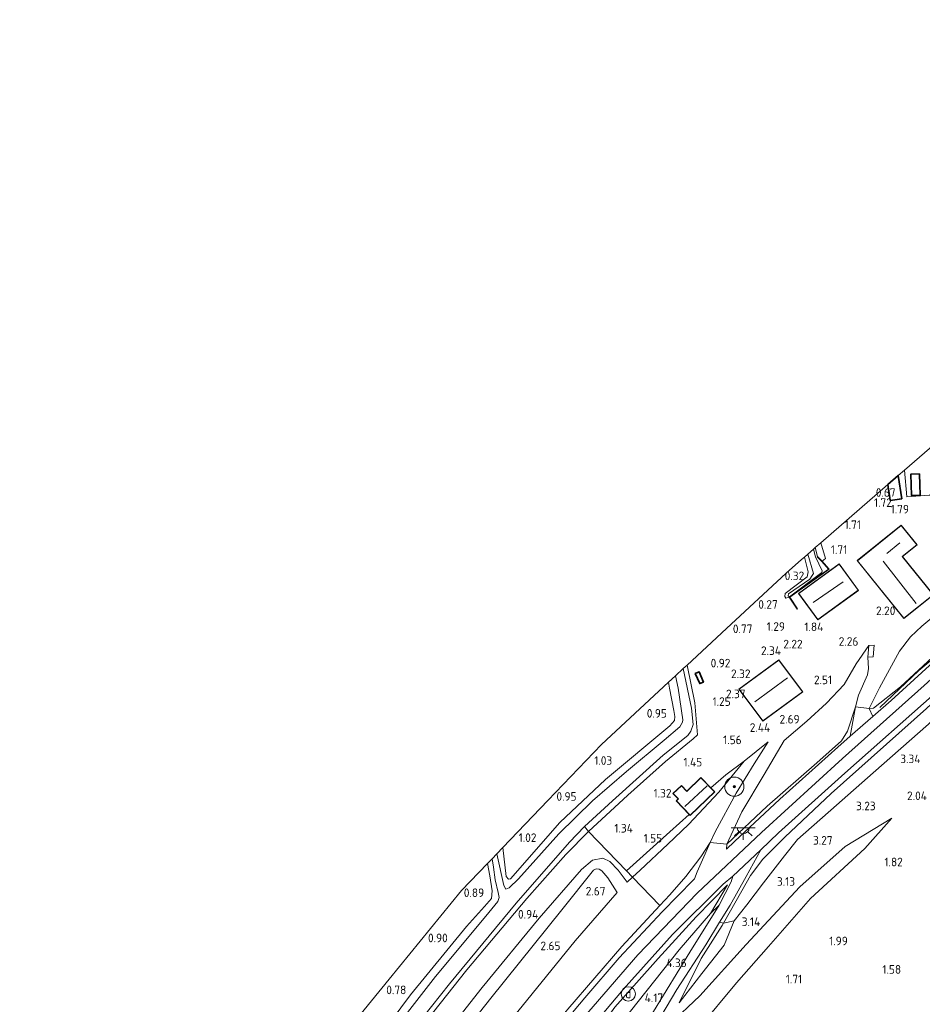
# Model space of a CAD drawing. Extents: x 130905 to 137824, y 412333 to 417928.
# Tile 295 of 313: x 136774 to 136963, y 417489 to 417694. Entities that reach past the tile are written whole.
import ezdxf
from ezdxf.enums import TextEntityAlignment as Align
from ezdxf.lldxf.tags import DXFTag

# ---------------------------------------------------------------- set-up
doc = ezdxf.new("R2010")
doc.units = 0
for name, color, linetype, lineweight in [('B-ME-GR-BOOM-S', 90, 'Continuous', 25), ('B-ME-GR-BOUWLAND_AKKERBOUW-GV', 80, 'Continuous', 13), ('B-ME-GR-GRAS-GV', 60, 'Continuous', 13), ('B-ME-GW-TALUD_KRUIN-G', 90, 'Continuous', 18), ('B-ME-GW-TALUD_TEEN-G', 90, 'Continuous', 18), ('B-ME-IE-MEUBILAIR_DIJKPAAL-S', 7, 'Continuous', 25), ('B-ME-IE-MEUBILAIR_WEGMEUBILAIR_PARKEERMAATREGEL-G', 7, 'Continuous', 18), ('B-ME-IE-TERREINAFSCHEIDING_KUNSTMATIG_HEKWERK-G', 20, 'IE-TERREINAFSCHEIDING-KUNSTMATIG', 18), ('B-ME-IE-TERREINAFSCHEIDING_KUNSTMATIG_MUUR-GV', 90, 'Continuous', 18), ('B-ME-KG-GRENS_OPNAME-G', 210, 'KG-OPNAME', 18), ('B-ME-KG-KADASTRAAL_DAKRAND-G', 170, 'Continuous', 18), ('B-ME-KG-KADASTRAAL_NOK-G', 10, 'Continuous', 18), ('B-ME-KL-ET_LS_OV_LICHTPUNT-S', 190, 'Continuous', 25), ('B-ME-OG-BEBOUWING_BEDRIJVEN-GV', 7, 'Continuous', 18), ('B-ME-OG-BEBOUWING_OPSLAG-GV', 7, 'Continuous', 35), ('B-ME-OG-BEBOUWING_SCHUUR-GV', 7, 'Continuous', 35), ('B-ME-OG-BEBOUWING_WONINGBOUW-GV', 7, 'Continuous', 18), ('B-ME-OG-TERREIN_ERF-GV', 7, 'Continuous', 18), ('B-ME-OG-TERREIN_GROEN_TUIN-GV', 7, 'Continuous', 18), ('B-ME-OG-WATER_SLOOT-G', 120, 'Continuous', 18), ('B-ME-OG-WATER_SLOOT-GV', 120, 'Continuous', 18), ('B-ME-OG-WEG_TRAP-GV', 7, 'Continuous', 18), ('B-ME-VH-ONVERHARD-GV', 252, 'Continuous', 18), ('B-ME-VH-VERHARDING_ASFALT-GV', 252, 'Continuous', 18), ('B-ME-VH-VERHARDING_HALFVERHARDING-GV', 252, 'Continuous', 18), ('B-ME-WH-WINTERBED-G', 150, 'WH-WINTERBED', 18), ('X-XX-AL-HOOGTELABEL-S', 7, 'Continuous', 25)]:
    doc.layers.add(name, color=color, linetype=linetype, lineweight=lineweight)
doc.styles.add('NLCS-ISO', font='NLCS-ISO.ttf')
doc.styles.add('NLCS-ISO-ANNOTATIVE-T18', font='NLCS-ISO.ttf', dxfattribs={"height": 1.8})
doc.styles.get("Standard").update_dxf_attribs({"font": 'arial.ttf'})
doc.linetypes.add('IE-TERREINAFSCHEIDING-KUNSTMATIG', pattern='A,4,[82,NLCS.SHX,S=0.75,R=90,X=0,Y=0],4,-2', length=10)
tags = doc.linetypes.add('KG-OPNAME', pattern='A,5.5,-2,["O",Standard,S=1.8,R=0,X=-0.5,Y=-0.9],-2,5.5,-2,[5,NLCS.SHX,S=0.75,R=0,X=0,Y=0],-2', length=19).pattern_tags.tags
tags[6] = DXFTag(74, 10)
tags = doc.linetypes.add('WH-WINTERBED', pattern='A,6,-3.5,["WB",Standard,S=1.8,R=0,X=-1.5,Y=-0.9],-3.5,6,-3.5,6,-3.5,6,-3.5,6,-3.5', length=51).pattern_tags.tags
tags[6] = DXFTag(74, 10)

# ---------------------------------------------------------------- blocks, each defined once
blk = doc.blocks.new('SAL-HOOGTELABEL-SO')
at = {"color": 0, "linetype": 'ByBlock', "lineweight": -2, "style": 'NLCS-ISO-ANNOTATIVE-T18'}
blk.add_attdef('HOOGTE', text='', height=1.8, dxfattribs=at).set_placement((2.79, 0), align=Align.RIGHT)
blk = doc.blocks.new('SGR-BOOM_01-SO')
at = {"linetype": 'ByBlock', "lineweight": 18}
h = blk.add_hatch(color=0, dxfattribs=at)
h.dxf.hatch_style = 1
edge = h.paths.add_edge_path()
edge.add_arc((0, 0), 0.25, 0, 360)
at = {"color": 0, "linetype": 'ByBlock', "lineweight": 18}
for radius in [2, 0.25]:
    blk.add_circle((0, 0), radius, dxfattribs=at)
blk = doc.blocks.new('SIE-DIJKPAAL-SO')
at = {"color": 0, "linetype": 'ByBlock', "lineweight": 18}
blk.add_circle((0, 0), 1.5, dxfattribs=at)
at = {"color": 0, "linetype": 'ByBlock', "lineweight": 18, "style": 'NLCS-ISO'}
blk.add_text('d', height=1.8, dxfattribs=at).set_placement((0, 0), align=Align.MIDDLE_CENTER)
blk = doc.blocks.new('SKL-ET_OV_LICHTPUNT-SO')
at = {"color": 0, "linetype": 'ByBlock', "lineweight": 18}
for points in [[(-1.25, 0), (-2.5, 0)], [(1.25, 0), (2.5, 0)], [(-0.92, -0.85), (-1.83, -1.7)], [(0, -1.25), (0, -2.5)], [(0.92, -0.85), (1.83, -1.7)]]:
    blk.add_lwpolyline(points, dxfattribs=at)
blk.add_lwpolyline([(0, 0), (1.25, 0, -1), (-1.25, 0)], format="xyb", close=True, dxfattribs=at)

msp = doc.modelspace()

# ---------------------------------------------------------------- linework, layer by layer
at = {"layer": 'B-ME-GR-BOUWLAND_AKKERBOUW-GV'}
msp.add_polyline3d([(136814.34, 417433.357, 0.517), (136812.799, 417432.115, 0.283), (136811.224, 417437.255, 0.335), (136826.101, 417459.403, 0.823), (136838.205, 417477.602, 0.918), (136851.41, 417493.759, 0.804), (136866.557, 417512.283, 0.927), (136871.938, 417517.903, 0.541), (136872.457, 417515.335, 0.495), (136872.939, 417512.225, 0.456), (136872.788, 417510.662, 0.46), (136871.318, 417508.966, 0.634), (136867.585, 417504.792, 0.749), (136855.871, 417490.492, 0.63), (136839.525, 417468.539, 0.646), (136826.833, 417450.752, 0.491), (136820.172, 417441.464, 0.726)], close=True, dxfattribs=at)
at = {"layer": 'B-ME-GR-GRAS-GV'}
for points in [[(136943.072, 417579.382, 0.329), (136934.915, 417573.567, 0.329), (136934.182, 417573.307, 0.329), (136933.979, 417573.7, 0.329), (136934.057, 417574.277, 0.329), (136938.622, 417577.755, 0.329), (136938.891, 417578.835, 0.329), (136938.062, 417581.886, 0.338), (136938.782, 417582.511, -0.369), (136939.995, 417578.507, -0.369), (136939.691, 417578.025, -0.369), (136939.189, 417577.319, -0.369), (136934.721, 417574.221, -0.369), (136934.655, 417573.83, -0.369), (136934.942, 417573.628, -0.369), (136941.72, 417578.705, -0.369), (136941.785, 417579.045, -0.369), (136940.404, 417581.988, -0.369), (136939.977, 417583.55, -0.369), (136940.352, 417583.875, 0.094), (136940.782, 417582.05, 0.094), (136940.712, 417581.979, 0.329), (136941.699, 417581.002, 0.329)], [(136942.449, 417581.62, 1.174), (136941.772, 417581.07, 1.244), (136940.782, 417582.05, 0.094), (136940.352, 417583.875, 0.094), (136941.481, 417584.856, 0.312)], [(136901.228, 417532.198, 1.016), (136893.051, 417524.602, 1.078), (136892.205, 417525.683, -0.385), (136898.035, 417531.035, -0.385), (136908.633, 417540.538, -0.385), (136913.731, 417544.64, -0.385), (136914.403, 417545.556, -0.385), (136914.847, 417546.96, -0.385), (136914.492, 417550.357, -0.385), (136912.807, 417558.638, -0.385), (136913.579, 417559.356, 0.503), (136915.222, 417551.499, 0.716), (136915.78, 417544.82, 0.791), (136914.863, 417543.964, 0.741), (136909.099, 417539.209, 0.791)], [(136878.414, 417514.76, -0.385), (136876.466, 417512.831, -0.385), (136875.785, 417512.555, -0.385), (136875.334, 417513.336, -0.385), (136873.916, 417519.969, -0.385), (136875.16, 417521.268, 0.775), (136875.857, 417515.252, 0.769), (136876.325, 417514.659, 0.782), (136876.749, 417514.737, 0.794), (136887.043, 417526.466, 1.019), (136896.596, 417535.502, 0.894), (136909.998, 417546.641, 0.844), (136910.939, 417547.817, 0.844), (136911.021, 417548.597, 0.844), (136910.86, 417549.863, 0.84), (136909.957, 417554.508, 1.065), (136909.708, 417555.756, 1.088), (136911.186, 417557.131, -0.385), (136911.698, 417554.565, -0.385), (136912.718, 417547.95, -0.385), (136912.631, 417547.431, -0.385), (136912.09, 417546.498, -0.385), (136908.789, 417543.697, -0.385), (136900.982, 417537.127, -0.385), (136893.827, 417531.024, -0.385), (136886.818, 417524.131, -0.385)], [(136876.749, 417514.737, 0.794), (136876.325, 417514.659, 0.782), (136875.857, 417515.252, 0.769), (136875.16, 417521.268, 0.775), (136884.542, 417531.066, 1.094), (136895.751, 417542.78, 1.133), (136909.708, 417555.756, 1.088), (136909.957, 417554.508, 1.065), (136910.86, 417549.863, 0.84), (136911.021, 417548.597, 0.844), (136910.939, 417547.817, 0.844), (136909.998, 417546.641, 0.844), (136896.596, 417535.502, 0.894), (136887.043, 417526.466, 1.019)], [(136923.515, 417522.503, 6.385), (136921.799, 417520.904, 6.397), (136921.88, 417521.965, 6.262), (136930.306, 417529.911, 6.575), (136940.633, 417538.938, 6.5), (136945.797, 417543.555, 6.487), (136947.075, 417545.546, 6.262), (136948.753, 417550.622, 6.004), (136947.632, 417544.486, 6.454), (136945.075, 417542.237, 6.448), (136932.913, 417531.369, 6.436)], [(136910.019, 417511.417, 6.222), (136907.893, 417509.17, 6.21), (136902.228, 417515.088, 1.743), (136903.77, 417516.555, 1.747), (136909.594, 417521.974, 1.908), (136913.91, 417526.086, 1.788), (136920.244, 417532.827, 1.888), (136925.53, 417539.306, 2.211), (136930.529, 417543.366, 2.489), (136927.589, 417538.744, 3.365), (136923.824, 417532.616, 4.241), (136919.474, 417524.554, 5.641), (136918.411, 417522.306, 6.238), (136916.432, 417519.355, 6.45), (136913.366, 417515.251, 6.493)], [(136920.244, 417532.827, 1.888), (136913.91, 417526.086, 1.788), (136909.594, 417521.974, 1.908), (136903.77, 417516.555, 1.747), (136902.228, 417515.088, 1.743), (136900.983, 417516.414, 1.85), (136910.003, 417524.512, 1.875), (136914.056, 417528.141, 1.595), (136914.221, 417527.97, 1.561), (136919.358, 417532.907, 1.561), (136918.568, 417533.724, 1.595), (136921.684, 417536.46, 1.899), (136925.53, 417539.306, 2.211)], [(136910.947, 417477.048, 2.176), (136908.952, 417474.827, 2.104), (136907.16, 417476.213, 2.679), (136904.432, 417478.338, 3.468), (136909.92, 417484.318, 3.293), (136916.284, 417490.3, 2.943), (136925.895, 417501.058, 2.893), (136937.134, 417513.061, 2.706), (136946.56, 417521.467, 2.781), (136956.328, 417527.379, 2.158), (136950.649, 417521.032, 2.081), (136939.322, 417510.625, 2.069), (136930.553, 417500.611, 1.938), (136923.892, 417493.021, 1.954), (136916.014, 417483.528, 2.061), (136913.579, 417480.324, 2.223)], [(136775.58, 417369.927, 0.819), (136774.34, 417369.75, -0.386), (136788.368, 417389.297, -0.385), (136801.472, 417407.768, -0.385), (136816.119, 417428.251, -0.385), (136836.064, 417455.762, -0.385), (136852.731, 417478.64, -0.385), (136864.019, 417492.783, -0.385), (136877.898, 417509.677, -0.385), (136889.079, 417522.375, -0.385), (136892.205, 417525.683, -0.385), (136893.051, 417524.602, 1.078), (136888.287, 417519.795, 1.016), (136880.15, 417510.647, 0.961), (136867.642, 417495.707, 1.065), (136856.534, 417481.662, 0.948), (136847.18, 417469.122, 0.973), (136835.041, 417452.438, 1.048), (136822.562, 417435.559, 1.135), (136808.893, 417417.289, 0.823), (136796.474, 417399.77, 0.748), (136783.599, 417381.148, 0.923)], [(136794.195, 417370.155, 2.996), (136792.171, 417367.454, 2.911), (136784.624, 417369.86, 2.343), (136796.848, 417386.504, 2.37), (136810.922, 417407.437, 2.47), (136825.194, 417426.668, 2.465), (136837.823, 417444.504, 2.501), (136856.633, 417469.575, 2.418), (136872.621, 417489.788, 2.413), (136887.431, 417508.282, 2.565), (136894.057, 417516.534, 2.428), (136894.628, 417516.838, 2.453), (136895.246, 417516.779, 2.49), (136895.778, 417516.423, 2.54), (136897.041, 417514.935, 2.753), (136898.986, 417511.878, 3.04), (136890.254, 417501.821, 2.972), (136878.295, 417487.017, 2.992), (136868.385, 417474.336, 3.059), (136854.357, 417456.068, 3.071), (136841.233, 417438.207, 3.02), (136827.737, 417419.196, 2.964), (136812.145, 417397.178, 2.968)], [(136911.965, 417499.883, 4.969), (136898.317, 417482.72, 4.681), (136896.085, 417484.552, 6.317), (136898.537, 417487.963, 6.353), (136907.584, 417498.089, 6.294), (136915.522, 417506.812, 6.187), (136921.993, 417513.502, 6.056), (136918.461, 417507.512, 5.344)], [(136906.612, 417487.052, 3.666), (136901.925, 417479.941, 3.514), (136901.74, 417480.059, 3.517), (136898.317, 417482.72, 4.681), (136911.965, 417499.883, 4.969), (136918.461, 417507.512, 5.344), (136920.279, 417509.262, 5.533), (136914.148, 417499.392, 4.427)], [(136916.685, 417494.99, 3.383), (136911.952, 417488.876, 3.473), (136916.542, 417498.099, 4.367), (136920.911, 417504.969, 5.104), (136921.218, 417505.451, 5.156), (136923.42, 417505.961, 4.271), (136921.296, 417500.855, 3.621)]]:
    msp.add_polyline3d(points, close=True, dxfattribs=at)
for points in [[(136968.975, 417563.664, 6.516), (136956.146, 417551.978, 6.472), (136952.335, 417548.625, 6.464), (136951.562, 417550.28, 6.087), (136952.46, 417550.375, 6.337), (136958.133, 417554.831, 6.341), (136966.706, 417562.76, 6.309)], [(136963.537, 417550.29, 6.48), (136943.686, 417532.562, 6.325), (136933.963, 417523.456, 6.171), (136929.393, 417518.872, 6.111), (136926.813, 417515.426, 6.08), (136925.05, 417512.208, 5.905), (136921.218, 417505.451, 5.156), (136920.378, 417505.661, 5.053), (136922.577, 417509.223, 5.346), (136925.914, 417515.245, 5.988), (136928.954, 417520.807, 6.299), (136932.678, 417524.369, 6.309), (136946.497, 417536.783, 6.345), (136965.365, 417553.499, 6.436)], [(136963.945, 417547.01, 4.496), (136952.399, 417536.851, 4.571), (136944.737, 417530.096, 4.596), (136936.599, 417522.97, 4.496), (136933.932, 417519.537, 4.346), (136929.569, 417513.877, 4.158), (136926.055, 417509.295, 4.246), (136923.42, 417505.961, 4.271), (136921.218, 417505.451, 5.156), (136925.05, 417512.208, 5.905), (136926.813, 417515.426, 6.08), (136929.393, 417518.872, 6.111), (136933.963, 417523.456, 6.171), (136943.686, 417532.562, 6.325), (136963.537, 417550.29, 6.48)], [(136908.116, 417485.962, 3.666), (136911.483, 417491.619, 3.935), (136917.472, 417500.952, 4.665), (136920.378, 417505.661, 5.053), (136921.218, 417505.451, 5.156), (136920.911, 417504.969, 5.104), (136916.542, 417498.099, 4.367), (136911.952, 417488.876, 3.473), (136916.685, 417494.99, 3.383), (136921.296, 417500.855, 3.621), (136923.42, 417505.961, 4.271), (136926.055, 417509.295, 4.246), (136929.569, 417513.877, 4.158), (136933.932, 417519.537, 4.346), (136936.599, 417522.97, 4.496), (136944.737, 417530.096, 4.596), (136952.399, 417536.851, 4.571), (136963.945, 417547.01, 4.496)], [(136916.014, 417483.528, 2.061), (136923.892, 417493.021, 1.954), (136930.553, 417500.611, 1.938), (136939.322, 417510.625, 2.069), (136950.649, 417521.032, 2.081), (136956.328, 417527.379, 2.158), (136946.56, 417521.467, 2.781), (136937.134, 417513.061, 2.706), (136925.895, 417501.058, 2.893), (136916.284, 417490.3, 2.943), (136909.92, 417484.318, 3.293)], [(136856.534, 417481.662, 0.948), (136867.642, 417495.707, 1.065), (136880.15, 417510.647, 0.961), (136888.287, 417519.795, 1.016), (136893.051, 417524.602, 1.078), (136900.983, 417516.414, 1.85), (136902.228, 417515.088, 1.743), (136901.122, 417514.049, 1.712), (136899.211, 417516.542, 1.66), (136897.497, 417518.345, 1.557), (136896.026, 417519.021, 1.26), (136893.829, 417518.642, 1.137), (136891.592, 417516.689, 0.995), (136882.758, 417506.492, 0.943), (136870.826, 417492.045, 0.872), (136853.968, 417470.514, 0.888)], [(136888.692, 417487.547, 6.365), (136899.976, 417500.578, 6.369), (136907.893, 417509.17, 6.21), (136910.019, 417511.417, 6.222), (136913.366, 417515.251, 6.493), (136916.432, 417519.355, 6.45), (136918.411, 417522.306, 6.238), (136916.785, 417518.683, 6.511), (136915.664, 417516.201, 6.605), (136915.13, 417514.709, 6.488), (136914.953, 417514.526, 6.444), (136908.391, 417507.819, 6.46), (136899.451, 417498.253, 6.464), (136892.258, 417489.902, 6.46), (136883.8, 417479.803, 6.473)], [(136839.525, 417468.539, 0.646), (136855.871, 417490.492, 0.63), (136867.585, 417504.792, 0.749), (136871.318, 417508.966, 0.634), (136872.788, 417510.662, 0.46), (136872.939, 417512.225, 0.456), (136872.457, 417515.335, 0.495), (136871.938, 417517.903, 0.541), (136872.921, 417518.93, -0.385), (136873.214, 417517.156, -0.385), (136873.567, 417514.542, -0.385), (136874.198, 417511.867, -0.385), (136874.355, 417510.81, -0.385), (136874.102, 417509.995, -0.385), (136871.572, 417506.938, -0.385), (136861.096, 417494.344, -0.385), (136846.729, 417475.833, -0.385)], [(136853.968, 417470.514, 0.888), (136870.826, 417492.045, 0.872), (136882.758, 417506.492, 0.943), (136891.592, 417516.689, 0.995), (136893.829, 417518.642, 1.137), (136896.026, 417519.021, 1.26), (136897.497, 417518.345, 1.557), (136899.211, 417516.542, 1.66), (136901.122, 417514.049, 1.712), (136902.228, 417515.088, 1.743), (136907.893, 417509.17, 6.21), (136899.976, 417500.578, 6.369), (136888.692, 417487.547, 6.365)], [(136878.295, 417487.017, 2.992), (136890.254, 417501.821, 2.972), (136898.986, 417511.878, 3.04), (136897.041, 417514.935, 2.753), (136895.778, 417516.423, 2.54), (136895.246, 417516.779, 2.49), (136894.628, 417516.838, 2.453), (136894.057, 417516.534, 2.428), (136887.431, 417508.282, 2.565), (136872.621, 417489.788, 2.413), (136856.633, 417469.575, 2.418)], [(136891.105, 417480.717, 6.465), (136900.283, 417491.637, 6.501), (136910.546, 417503.113, 6.504), (136921.103, 417513.601, 6.416), (136923.164, 417515.268, 6.282), (136922.796, 417514.09, 6.155), (136920.279, 417509.262, 5.533), (136918.461, 417507.512, 5.344), (136921.993, 417513.502, 6.056), (136915.522, 417506.812, 6.187), (136907.584, 417498.089, 6.294), (136898.537, 417487.963, 6.353)]]:
    msp.add_polyline3d(points, dxfattribs=at)
at = {"layer": 'B-ME-GW-TALUD_KRUIN-G'}
for points in [[(136920.911, 417504.969, 5.104), (136921.218, 417505.451, 5.156), (136925.05, 417512.208, 5.905), (136926.813, 417515.426, 6.08), (136929.393, 417518.872, 6.111), (136933.963, 417523.456, 6.171), (136943.686, 417532.562, 6.325), (136963.537, 417550.29, 6.48), (136970.145, 417556.436, 6.621), (136988.999, 417574.179, 6.64), (137000.715, 417584.453, 6.827), (137011.331, 417592.483, 6.658), (137028.396, 417603.947, 6.737), (137045.381, 417615.179, 6.902), (137052.801, 417619.519, 6.841), (137083.493, 417638.331, 6.831), (137102.556, 417650.063, 6.887)], [(136975.225, 417570.471, 6.357), (136966.706, 417562.76, 6.309), (136958.133, 417554.831, 6.341), (136952.46, 417550.375, 6.337), (136951.562, 417550.28, 6.087)], [(136951.283, 417561.016, 4.037), (136951.454, 417558.663, 4.6), (136951.224, 417557.345, 4.925), (136949.394, 417553.044, 5.737), (136948.753, 417550.622, 6.004)], [(136948.753, 417550.622, 6.004), (136947.075, 417545.546, 6.262)], [(136947.075, 417545.546, 6.262), (136945.797, 417543.555, 6.487), (136940.633, 417538.938, 6.5), (136930.306, 417529.911, 6.575), (136921.88, 417521.965, 6.262)], [(136930.529, 417543.366, 2.489), (136927.589, 417538.744, 3.365), (136923.824, 417532.616, 4.241), (136919.474, 417524.554, 5.641), (136918.411, 417522.306, 6.238), (136916.432, 417519.355, 6.45), (136913.366, 417515.251, 6.493), (136910.019, 417511.417, 6.222), (136907.893, 417509.17, 6.21)], [(136904.432, 417478.338, 3.468), (136909.92, 417484.318, 3.293), (136916.284, 417490.3, 2.943), (136925.895, 417501.058, 2.893), (136937.134, 417513.061, 2.706), (136946.56, 417521.467, 2.781), (136956.328, 417527.379, 2.158)], [(136898.986, 417511.878, 3.04), (136897.041, 417514.935, 2.753), (136895.778, 417516.423, 2.54), (136895.246, 417516.779, 2.49), (136894.628, 417516.838, 2.453), (136894.057, 417516.534, 2.428), (136887.431, 417508.282, 2.565), (136872.621, 417489.788, 2.413)], [(136896.085, 417484.552, 6.317), (136898.537, 417487.963, 6.353), (136907.584, 417498.089, 6.294), (136915.522, 417506.812, 6.187), (136921.993, 417513.502, 6.056)], [(136907.893, 417509.17, 6.21), (136899.976, 417500.578, 6.369), (136888.692, 417487.547, 6.365), (136873.081, 417468.75, 6.337), (136860.195, 417451.875, 6.353), (136848.918, 417436.281, 6.317), (136839.145, 417422.015, 6.341), (136825.948, 417401.811, 6.436), (136815.677, 417385.659, 6.278), (136804.536, 417368.676, 6.585)], [(136911.952, 417488.876, 3.473), (136916.542, 417498.099, 4.367), (136920.911, 417504.969, 5.104)], [(136784.624, 417369.86, 2.343), (136796.848, 417386.504, 2.37), (136810.922, 417407.437, 2.47), (136825.194, 417426.668, 2.465), (136837.823, 417444.504, 2.501), (136856.633, 417469.575, 2.418), (136872.621, 417489.788, 2.413)]]:
    msp.add_polyline3d(points, dxfattribs=at)
at = {"layer": 'B-ME-GW-TALUD_TEEN-G'}
for points in [[(136951.562, 417550.28, 6.087), (136953.733, 417554.591, 5.251), (136957.942, 417562.285, 3.436), (136960.196, 417565.247, 2.951), (136962.55, 417567.491, 2.751), (136971.894, 417575.249, 2.988), (136979.397, 417581.402, 3.266), (136984.349, 417585.035, 4.019), (136989.276, 417588.041, 4.966), (136994.856, 417590.518, 5.529), (136997.379, 417591.816, 6.258)], [(136942.449, 417581.62, 1.174), (136941.481, 417584.856, 0.312)], [(136990.335, 417571.088, 4.108), (136983.86, 417565.423, 4.221), (136974.474, 417556.675, 4.246), (136963.945, 417547.01, 4.496), (136952.399, 417536.851, 4.571), (136944.737, 417530.096, 4.596), (136936.599, 417522.97, 4.496), (136933.932, 417519.537, 4.346), (136929.569, 417513.877, 4.158), (136926.055, 417509.295, 4.246), (136923.42, 417505.961, 4.271)], [(136921.88, 417521.965, 6.262), (136925.036, 417528.722, 4.908), (136929.708, 417536.493, 3.547), (136933.868, 417543.587, 2.655), (136938.574, 417547.627, 2.635), (136942.677, 417551.397, 2.6), (136946.361, 417555.293, 2.588), (136948.859, 417559.587, 2.592), (136951.497, 417563.417, 2.65)], [(136925.53, 417539.306, 2.211), (136930.529, 417543.366, 2.489)], [(136925.53, 417539.306, 2.211), (136920.244, 417532.827, 1.888), (136913.91, 417526.086, 1.788), (136909.594, 417521.974, 1.908), (136903.77, 417516.555, 1.747), (136902.228, 417515.088, 1.743), (136901.122, 417514.049, 1.712), (136899.211, 417516.542, 1.66), (136897.497, 417518.345, 1.557), (136896.026, 417519.021, 1.26), (136893.829, 417518.642, 1.137), (136891.592, 417516.689, 0.995), (136882.758, 417506.492, 0.943), (136870.826, 417492.045, 0.872), (136853.968, 417470.514, 0.888), (136837.155, 417447.727, 0.884), (136822.139, 417427.077, 0.872), (136800.784, 417397.052, 0.959), (136781.717, 417370.155, 1.007)], [(136956.328, 417527.379, 2.158), (136950.649, 417521.032, 2.081)], [(136903.732, 417467.787, 2.148), (136908.952, 417474.827, 2.104), (136910.947, 417477.048, 2.176), (136913.579, 417480.324, 2.223), (136916.014, 417483.528, 2.061), (136923.892, 417493.021, 1.954), (136930.553, 417500.611, 1.938), (136939.322, 417510.625, 2.069), (136950.649, 417521.032, 2.081)], [(136816.415, 417366.854, 4.232), (136822.82, 417376.806, 4.432), (136833.013, 417391.805, 4.157), (136845.621, 417409.419, 3.719), (136857.615, 417426.088, 3.481), (136866.612, 417440.139, 3.769), (136879.279, 417456.994, 4.081), (136890.957, 417472.916, 4.294), (136898.317, 417482.72, 4.681), (136911.965, 417499.883, 4.969), (136918.461, 417507.512, 5.344), (136921.993, 417513.502, 6.056)], [(136898.986, 417511.878, 3.04), (136890.254, 417501.821, 2.972), (136878.295, 417487.017, 2.992), (136868.385, 417474.336, 3.059), (136854.357, 417456.068, 3.071), (136841.233, 417438.207, 3.02), (136827.737, 417419.196, 2.964), (136812.145, 417397.178, 2.968), (136794.195, 417370.155, 2.996), (136792.171, 417367.454, 2.911)], [(136923.42, 417505.961, 4.271), (136921.296, 417500.855, 3.621), (136916.685, 417494.99, 3.383), (136911.952, 417488.876, 3.473)]]:
    msp.add_polyline3d(points, dxfattribs=at)
at = {"layer": 'B-ME-IE-MEUBILAIR_WEGMEUBILAIR_PARKEERMAATREGEL-G'}
msp.add_polyline3d([(136953.806, 417550.527, 6.743), (136961.943, 417558.215, 6.618), (136969.019, 417564.173, 6.731), (136975.613, 417570.331, 6.731)], dxfattribs=at)
at = {"layer": 'B-ME-IE-TERREINAFSCHEIDING_KUNSTMATIG_HEKWERK-G'}
for points in [[(136959.438, 417594.497, 1.033), (136958.988, 417600.068, 0.549)], [(136972.623, 417600.054, 1.482), (136964.181, 417594.83, 1.34), (136959.438, 417594.497, 1.033)], [(136918.568, 417533.724, 1.595), (136921.684, 417536.46, 1.899), (136925.53, 417539.306, 2.211)], [(136900.983, 417516.414, 1.85), (136910.003, 417524.512, 1.875), (136914.056, 417528.141, 1.595)], [(136892.205, 417525.683, -0.385), (136893.051, 417524.602, 1.078), (136900.983, 417516.414, 1.85), (136902.228, 417515.088, 1.743), (136907.893, 417509.17, 6.21)], [(136923.42, 417505.961, 4.271), (136921.218, 417505.451, 5.156)]]:
    msp.add_polyline3d(points, dxfattribs=at)
at = {"layer": 'B-ME-IE-TERREINAFSCHEIDING_KUNSTMATIG_MUUR-GV'}
msp.add_polyline3d([(136936.633, 417571.08, 1.694), (136936.549, 417571.026, 0.329), (136934.915, 417573.567, 0.329), (136943.072, 417579.382, 0.329), (136941.699, 417581.002, 0.329), (136940.712, 417581.979, 0.329), (136940.782, 417582.05, 0.094), (136941.772, 417581.07, 1.244), (136943.218, 417579.363, 1.569), (136935.05, 417573.541, 1.694)], close=True, dxfattribs=at)
at = {"layer": 'B-ME-KG-GRENS_OPNAME-G'}
msp.add_polyline3d([(136838.205, 417477.602, 0.918), (136851.41, 417493.759, 0.804), (136866.557, 417512.283, 0.927), (136871.938, 417517.903, 0.541), (136872.921, 417518.93, -0.385), (136873.916, 417519.969, -0.385), (136875.16, 417521.268, 0.775), (136884.542, 417531.066, 1.094), (136895.751, 417542.78, 1.133), (136909.708, 417555.756, 1.088), (136911.186, 417557.131, -0.385), (136912.807, 417558.638, -0.385), (136913.579, 417559.356, 0.503), (136921.799, 417566.998, 0.468), (136934.241, 417578.566, 0.499), (136937.498, 417581.396, 0.336), (136938.062, 417581.886, 0.338), (136938.782, 417582.511, -0.369), (136939.977, 417583.55, -0.369), (136940.352, 417583.875, 0.094), (136941.481, 417584.856, 0.312), (136955.49, 417597.027, 0.642), (136957.663, 417598.916, 0.642), (136958.988, 417600.068, 0.549), (136971.446, 417610.891, 0.646)], dxfattribs=at)
at = {"layer": 'B-ME-KG-KADASTRAAL_DAKRAND-G'}
msp.add_polyline3d([(136957.624, 417598.833, 2.654), (136958.325, 417594.124, 2.654), (136956.023, 417593.782, 2.654), (136955.541, 417597.021, 2.654)], dxfattribs=at)
for points in [[(136960.451, 417594.839, 2.75), (136960.309, 417599.153, 2.766), (136962.033, 417599.21, 2.766), (136962.176, 417594.896, 2.75)], [(136958.827, 417569.141, 4.912), (136949.161, 417581.152, 4.412), (136958.258, 417588.479, 4.412), (136961.5, 417584.453, 4.674), (136958.484, 417582.024, 4.799), (136964.913, 417574.042, 5.012)], [(136940.902, 417568.844, 4.412), (136936.928, 417574.297, 4.249), (136945.329, 417580.418, 4.224), (136949.302, 417574.965, 4.412)], [(136929.383, 417547.69, 5.537), (136924.492, 417554.351, 5.537), (136932.751, 417560.416, 5.537), (136937.642, 417553.755, 5.537)], [(136914.222, 417528.041, 3.699), (136911.361, 417531.018, 3.674), (136911.784, 417531.437, 3.362), (136910.719, 417532.546, 2.649), (136912.398, 417534.16, 2.686), (136913.518, 417532.996, 3.674), (136916.467, 417535.829, 3.912), (136919.287, 417532.908, 3.736)]]:
    msp.add_polyline3d(points, close=True, dxfattribs=at)
at = {"layer": 'B-ME-KG-KADASTRAAL_NOK-G'}
for points in [[(136957.953, 417584.853, 7.538), (136955.246, 417582.655, 7.542)], [(136954.525, 417581.043, 8.751), (136961.379, 417572.186, 8.731)], [(136939.919, 417572.404, 8.149), (136946.171, 417576.712, 8.149)], [(136927.717, 417551.664, 9.67), (136934.521, 417556.7, 9.662)], [(136913.132, 417529.818, 5.315), (136917.757, 417534.122, 5.315)]]:
    msp.add_polyline3d(points, dxfattribs=at)
at = {"layer": 'B-ME-OG-BEBOUWING_BEDRIJVEN-GV'}
msp.add_polyline3d([(136918.568, 417533.724, 1.595), (136919.358, 417532.907, 1.561), (136914.221, 417527.97, 1.561), (136914.056, 417528.141, 1.595), (136911.29, 417531.019, 1.561), (136911.72, 417531.432, 1.561), (136910.648, 417532.547, 1.561), (136912.399, 417534.23, 1.561), (136913.519, 417533.065, 1.561), (136916.468, 417535.899, 1.561)], close=True, dxfattribs=at)
at = {"layer": 'B-ME-OG-BEBOUWING_OPSLAG-GV'}
msp.add_polyline3d([(136917.049, 417555.811, 0.937), (136916.232, 417555.487, 1.15), (136915.314, 417557.582, 0.9), (136916.122, 417557.924, 0.912)], close=True, dxfattribs=at)
at = {"layer": 'B-ME-OG-BEBOUWING_SCHUUR-GV'}
for points in [[(136958.382, 417594.082, 0.642), (136955.981, 417593.725, 0.642), (136955.49, 417597.027, 0.642), (136957.663, 417598.916, 0.642)], [(136962.227, 417594.847, 0.895), (136960.403, 417594.787, 0.697), (136960.257, 417599.201, 0.475), (136962.081, 417599.262, 0.46)]]:
    msp.add_polyline3d(points, close=True, dxfattribs=at)
at = {"layer": 'B-ME-OG-BEBOUWING_WONINGBOUW-GV'}
for points in [[(136964.983, 417574.035, 1.936), (136958.819, 417569.07, 1.936), (136949.091, 417581.16, 1.936), (136958.265, 417588.549, 1.936), (136961.57, 417584.446, 1.936), (136958.554, 417582.017, 1.936)], [(136949.372, 417574.954, 1.811), (136940.891, 417568.774, 1.811), (136936.858, 417574.308, 1.811), (136945.34, 417580.488, 1.811)], [(136937.712, 417553.744, 2.659), (136929.372, 417547.62, 2.497), (136924.422, 417554.361, 2.077), (136932.761, 417560.486, 2.366)]]:
    msp.add_polyline3d(points, close=True, dxfattribs=at)
at = {"layer": 'B-ME-OG-TERREIN_ERF-GV'}
msp.add_polyline3d([(136964.181, 417594.83, 1.34), (136959.438, 417594.497, 1.033), (136958.988, 417600.068, 0.549), (136971.446, 417610.891, 0.646)], dxfattribs=at)
msp.add_polyline3d([(136960.257, 417599.201, 0.475), (136960.403, 417594.787, 0.697), (136962.227, 417594.847, 0.895), (136962.081, 417599.262, 0.46)], close=True, dxfattribs=at)
at = {"layer": 'B-ME-OG-TERREIN_GROEN_TUIN-GV'}
msp.add_polyline3d([(136971.894, 417575.249, 2.988), (136962.55, 417567.491, 2.751), (136960.196, 417565.247, 2.951), (136957.942, 417562.285, 3.436), (136953.733, 417554.591, 5.251), (136951.562, 417550.28, 6.087), (136948.753, 417550.622, 6.004), (136949.394, 417553.044, 5.737), (136951.224, 417557.345, 4.925), (136951.454, 417558.663, 4.6), (136951.283, 417561.016, 4.037), (136952.43, 417561.075, 4.162), (136952.597, 417563.512, 2.675), (136951.497, 417563.417, 2.65), (136948.859, 417559.587, 2.592), (136946.361, 417555.293, 2.588), (136942.677, 417551.397, 2.6), (136938.574, 417547.627, 2.635), (136933.868, 417543.587, 2.655), (136929.708, 417536.493, 3.547), (136925.036, 417528.722, 4.908), (136921.88, 417521.965, 6.262), (136918.411, 417522.306, 6.238), (136919.474, 417524.554, 5.641), (136923.824, 417532.616, 4.241), (136927.589, 417538.744, 3.365), (136930.529, 417543.366, 2.489), (136925.53, 417539.306, 2.211), (136921.684, 417536.46, 1.899), (136918.568, 417533.724, 1.595), (136916.468, 417535.899, 1.561), (136913.519, 417533.065, 1.561), (136912.399, 417534.23, 1.561), (136910.648, 417532.547, 1.561), (136911.72, 417531.432, 1.561), (136911.29, 417531.019, 1.561), (136914.056, 417528.141, 1.595), (136910.003, 417524.512, 1.875), (136900.983, 417516.414, 1.85), (136893.051, 417524.602, 1.078), (136901.228, 417532.198, 1.016), (136909.099, 417539.209, 0.791), (136914.863, 417543.964, 0.741), (136915.78, 417544.82, 0.791), (136915.222, 417551.499, 0.716), (136913.579, 417559.356, 0.503), (136921.799, 417566.998, 0.468), (136934.241, 417578.566, 0.499), (136937.498, 417581.396, 0.336), (136938.062, 417581.886, 0.338), (136938.891, 417578.835, 0.329), (136938.622, 417577.755, 0.329), (136934.057, 417574.277, 0.329), (136933.979, 417573.7, 0.329), (136934.182, 417573.307, 0.329), (136934.915, 417573.567, 0.329), (136936.549, 417571.026, 0.329), (136936.633, 417571.08, 1.694), (136935.05, 417573.541, 1.694), (136943.218, 417579.363, 1.569), (136941.772, 417581.07, 1.244), (136942.449, 417581.62, 1.174), (136941.481, 417584.856, 0.312), (136955.49, 417597.027, 0.642), (136955.981, 417593.725, 0.642), (136958.382, 417594.082, 0.642), (136957.663, 417598.916, 0.642), (136958.988, 417600.068, 0.549), (136959.438, 417594.497, 1.033), (136964.181, 417594.83, 1.34)], dxfattribs=at)
for points in [[(136952.46, 417550.375, 6.337), (136951.562, 417550.28, 6.087), (136953.733, 417554.591, 5.251), (136957.942, 417562.285, 3.436), (136960.196, 417565.247, 2.951), (136962.55, 417567.491, 2.751), (136971.894, 417575.249, 2.988), (136979.397, 417581.402, 3.266), (136984.349, 417585.035, 4.019), (136989.276, 417588.041, 4.966), (136994.856, 417590.518, 5.529), (136997.379, 417591.816, 6.258), (136995.507, 417589.219, 6.508), (136990.955, 417585.353, 6.627), (136987.837, 417582.345, 6.682), (136983.213, 417577.838, 6.484), (136977.2, 417572.894, 6.382), (136975.225, 417570.471, 6.357), (136966.706, 417562.76, 6.309), (136958.133, 417554.831, 6.341)], [(136961.57, 417584.446, 1.936), (136958.265, 417588.549, 1.936), (136949.091, 417581.16, 1.936), (136958.819, 417569.07, 1.936), (136964.983, 417574.035, 1.936), (136958.554, 417582.017, 1.936)], [(136949.372, 417574.954, 1.811), (136945.34, 417580.488, 1.811), (136936.858, 417574.308, 1.811), (136940.891, 417568.774, 1.811)], [(136930.306, 417529.911, 6.575), (136921.88, 417521.965, 6.262), (136925.036, 417528.722, 4.908), (136929.708, 417536.493, 3.547), (136933.868, 417543.587, 2.655), (136938.574, 417547.627, 2.635), (136942.677, 417551.397, 2.6), (136946.361, 417555.293, 2.588), (136948.859, 417559.587, 2.592), (136951.497, 417563.417, 2.65), (136951.283, 417561.016, 4.037), (136951.454, 417558.663, 4.6), (136951.224, 417557.345, 4.925), (136949.394, 417553.044, 5.737), (136948.753, 417550.622, 6.004), (136947.075, 417545.546, 6.262), (136945.797, 417543.555, 6.487), (136940.633, 417538.938, 6.5)], [(136932.761, 417560.486, 2.366), (136924.422, 417554.361, 2.077), (136929.372, 417547.62, 2.497), (136937.712, 417553.744, 2.659)], [(136917.049, 417555.811, 0.937), (136916.122, 417557.924, 0.912), (136915.314, 417557.582, 0.9), (136916.232, 417555.487, 1.15)]]:
    msp.add_polyline3d(points, close=True, dxfattribs=at)
at = {"layer": 'B-ME-OG-WATER_SLOOT-G'}
for points in [[(136940.782, 417582.05, 0.094), (136940.352, 417583.875, 0.094)], [(136938.062, 417581.886, 0.338), (136938.891, 417578.835, 0.329), (136938.622, 417577.755, 0.329), (136934.057, 417574.277, 0.329), (136933.979, 417573.7, 0.329), (136934.182, 417573.307, 0.329), (136934.915, 417573.567, 0.329)], [(136775.58, 417369.927, 0.819), (136783.599, 417381.148, 0.923), (136796.474, 417399.77, 0.748), (136808.893, 417417.289, 0.823), (136822.562, 417435.559, 1.135), (136835.041, 417452.438, 1.048), (136847.18, 417469.122, 0.973), (136856.534, 417481.662, 0.948), (136867.642, 417495.707, 1.065), (136880.15, 417510.647, 0.961), (136888.287, 417519.795, 1.016), (136893.051, 417524.602, 1.078), (136901.228, 417532.198, 1.016), (136909.099, 417539.209, 0.791), (136914.863, 417543.964, 0.741), (136915.78, 417544.82, 0.791), (136915.222, 417551.499, 0.716), (136913.579, 417559.356, 0.503)], [(136911.021, 417548.597, 0.844), (136910.86, 417549.863, 0.84), (136909.957, 417554.508, 1.065), (136909.708, 417555.756, 1.088)], [(136911.021, 417548.597, 0.844), (136910.939, 417547.817, 0.844), (136909.998, 417546.641, 0.844), (136896.596, 417535.502, 0.894), (136887.043, 417526.466, 1.019), (136876.749, 417514.737, 0.794), (136876.325, 417514.659, 0.782), (136875.857, 417515.252, 0.769), (136875.16, 417521.268, 0.775)], [(136811.224, 417437.255, 0.335), (136812.799, 417432.115, 0.283), (136814.34, 417433.357, 0.517), (136820.172, 417441.464, 0.726), (136826.833, 417450.752, 0.491), (136839.525, 417468.539, 0.646), (136855.871, 417490.492, 0.63), (136867.585, 417504.792, 0.749), (136871.318, 417508.966, 0.634), (136872.788, 417510.662, 0.46), (136872.939, 417512.225, 0.456), (136872.457, 417515.335, 0.495), (136871.938, 417517.903, 0.541)]]:
    msp.add_polyline3d(points, dxfattribs=at)
at = {"layer": 'B-ME-OG-WATER_SLOOT-GV'}
msp.add_polyline3d([(136941.72, 417578.705, -0.369), (136934.942, 417573.628, -0.369), (136934.655, 417573.83, -0.369), (136934.721, 417574.221, -0.369), (136939.189, 417577.319, -0.369), (136939.691, 417578.025, -0.369), (136939.995, 417578.507, -0.369), (136938.782, 417582.511, -0.369), (136939.977, 417583.55, -0.369), (136940.404, 417581.988, -0.369), (136941.785, 417579.045, -0.369)], close=True, dxfattribs=at)
msp.add_polyline3d([(136846.729, 417475.833, -0.385), (136861.096, 417494.344, -0.385), (136871.572, 417506.938, -0.385), (136874.102, 417509.995, -0.385), (136874.355, 417510.81, -0.385), (136874.198, 417511.867, -0.385), (136873.567, 417514.542, -0.385), (136873.214, 417517.156, -0.385), (136872.921, 417518.93, -0.385), (136873.916, 417519.969, -0.385), (136875.334, 417513.336, -0.385), (136875.785, 417512.555, -0.385), (136876.466, 417512.831, -0.385), (136878.414, 417514.76, -0.385), (136886.818, 417524.131, -0.385), (136893.827, 417531.024, -0.385), (136900.982, 417537.127, -0.385), (136908.789, 417543.697, -0.385), (136912.09, 417546.498, -0.385), (136912.631, 417547.431, -0.385), (136912.718, 417547.95, -0.385), (136911.698, 417554.565, -0.385), (136911.186, 417557.131, -0.385), (136912.807, 417558.638, -0.385), (136914.492, 417550.357, -0.385), (136914.847, 417546.96, -0.385), (136914.403, 417545.556, -0.385), (136913.731, 417544.64, -0.385), (136908.633, 417540.538, -0.385), (136898.035, 417531.035, -0.385), (136892.205, 417525.683, -0.385), (136889.079, 417522.375, -0.385), (136877.898, 417509.677, -0.385), (136864.019, 417492.783, -0.385), (136852.731, 417478.64, -0.385)], dxfattribs=at)
at = {"layer": 'B-ME-OG-WEG_TRAP-GV'}
msp.add_polyline3d([(136952.43, 417561.075, 4.162), (136951.283, 417561.016, 4.037), (136951.497, 417563.417, 2.65), (136952.597, 417563.512, 2.675)], close=True, dxfattribs=at)
at = {"layer": 'B-ME-VH-ONVERHARD-GV'}
msp.add_polyline3d([(136905.344, 417481.675, 3.658), (136903.591, 417478.876, 3.483), (136901.925, 417479.941, 3.514), (136906.612, 417487.052, 3.666), (136914.148, 417499.392, 4.427), (136920.279, 417509.262, 5.533), (136922.796, 417514.09, 6.155), (136923.164, 417515.268, 6.282), (136928.954, 417520.807, 6.299), (136925.914, 417515.245, 5.988), (136922.577, 417509.223, 5.346), (136920.378, 417505.661, 5.053), (136917.472, 417500.952, 4.665), (136911.483, 417491.619, 3.935), (136908.116, 417485.962, 3.666)], close=True, dxfattribs=at)
at = {"layer": 'B-ME-VH-VERHARDING_ASFALT-GV'}
for points in [[(136883.8, 417479.803, 6.473), (136892.258, 417489.902, 6.46), (136899.451, 417498.253, 6.464), (136908.391, 417507.819, 6.46), (136914.953, 417514.526, 6.444), (136915.13, 417514.709, 6.488), (136915.664, 417516.201, 6.605), (136916.785, 417518.683, 6.511), (136918.411, 417522.306, 6.238), (136921.88, 417521.965, 6.262), (136921.799, 417520.904, 6.397), (136923.515, 417522.503, 6.385), (136932.913, 417531.369, 6.436), (136945.075, 417542.237, 6.448), (136947.632, 417544.486, 6.454), (136952.335, 417548.625, 6.464), (136956.146, 417551.978, 6.472), (136968.975, 417563.664, 6.516)], [(136965.365, 417553.499, 6.436), (136946.497, 417536.783, 6.345), (136932.678, 417524.369, 6.309), (136928.954, 417520.807, 6.299), (136923.164, 417515.268, 6.282), (136921.103, 417513.601, 6.416), (136910.546, 417503.113, 6.504), (136900.283, 417491.637, 6.501), (136891.105, 417480.717, 6.465)]]:
    msp.add_polyline3d(points, dxfattribs=at)
at = {"layer": 'B-ME-VH-VERHARDING_HALFVERHARDING-GV'}
msp.add_polyline3d([(136952.335, 417548.625, 6.464), (136947.632, 417544.486, 6.454), (136948.753, 417550.622, 6.004), (136951.562, 417550.28, 6.087)], close=True, dxfattribs=at)
at = {"layer": 'B-ME-WH-WINTERBED-G'}
msp.add_polyline3d([(137162.047, 417694.085, 7.132), (137158.935, 417691.824, 7.097), (137134.426, 417675.169, 7.071), (137105.717, 417656.874, 7.169), (137081.106, 417641.768, 7.105), (137051.004, 417622.939, 6.868), (137034.018, 417612.336, 6.761), (137020.33, 417603.294, 6.71), (137008.369, 417594.723, 6.634), (136996.949, 417585.519, 6.646), (136981.908, 417572.207, 6.619), (136963.071, 417555.062, 6.504), (136946.027, 417539.883, 6.504), (136929.112, 417524.418, 6.428), (136915.684, 417511.744, 6.44), (136903.283, 417498.844, 6.527), (136886.935, 417479.884, 6.531), (136875.415, 417465.755, 6.492), (136864.513, 417451.351, 6.468), (136853.109, 417435.682, 6.468), (136839.391, 417415.472, 6.436), (136825.752, 417394.471, 6.5), (136808.917, 417368.31, 6.435)], dxfattribs=at)

# ---------------------------------------------------------------- block references
at = {"layer": 'B-ME-GR-BOOM-S'}
msp.add_blockref('SGR-BOOM_01-SO', (136923.451, 417533.977, 3.424), dxfattribs=at)
at = {"layer": 'B-ME-IE-MEUBILAIR_DIJKPAAL-S'}
msp.add_blockref('SIE-DIJKPAAL-SO', (136901.331, 417490.713, 6.388), dxfattribs=at)
at = {"layer": 'B-ME-KL-ET_LS_OV_LICHTPUNT-S'}
msp.add_blockref('SKL-ET_OV_LICHTPUNT-SO', (136925.321, 417525.399, 6.317), dxfattribs=at)
at = {"layer": 'X-XX-AL-HOOGTELABEL-S'}
for p, values in [((136954.313, 417594.484, 0.672), {'HOOGTE': '0.67'}), ((136953.528, 417592.377, 1.722), {'HOOGTE': '1.72'}), ((136957.107, 417591.008, 1.785), {'HOOGTE': '1.79'}), ((136947.088, 417587.772, 1.71), {'HOOGTE': '1.71'}), ((136944.224, 417582.56, 1.71), {'HOOGTE': '1.71'}), ((136935.238, 417577.083, 0.322), {'HOOGTE': '0.32'}), ((136929.716, 417571.115, 0.272), {'HOOGTE': '0.27'}), ((136954.263, 417569.789, 2.195), {'HOOGTE': '2.20'}), ((136924.441, 417566.031, 0.772), {'HOOGTE': '0.77'}), ((136931.224, 417566.504, 1.285), {'HOOGTE': '1.29'}), ((136939.23, 417566.441, 1.835), {'HOOGTE': '1.84'}), ((136946.544, 417563.384, 2.26), {'HOOGTE': '2.26'}), ((136930.397, 417561.464, 2.335), {'HOOGTE': '2.34'}), ((136934.904, 417562.837, 2.222), {'HOOGTE': '2.22'}), ((136919.839, 417558.87, 0.922), {'HOOGTE': '0.92'}), ((136924.034, 417556.641, 2.322), {'HOOGTE': '2.32'}), ((136941.056, 417555.368, 2.51), {'HOOGTE': '2.51'}), ((136919.901, 417550.84, 1.248), {'HOOGTE': '1.25'}), ((136923, 417552.433, 2.372), {'HOOGTE': '2.37'}), ((136906.592, 417548.378, 0.948), {'HOOGTE': '0.95'}), ((136934.282, 417547.15, 2.685), {'HOOGTE': '2.69'}), ((136928.145, 417545.407, 2.435), {'HOOGTE': '2.44'}), ((136922.181, 417542.844, 1.56), {'HOOGTE': '1.56'}), ((136895.179, 417538.53, 1.026), {'HOOGTE': '1.03'}), ((136959.497, 417538.883, 3.344), {'HOOGTE': '3.34'}), ((136913.955, 417538.189, 1.448), {'HOOGTE': '1.45'}), ((136887.745, 417531.031, 0.948), {'HOOGTE': '0.95'}), ((136907.551, 417531.707, 1.322), {'HOOGTE': '1.32'}), ((136960.847, 417531.169, 2.044), {'HOOGTE': '2.04'}), ((136950.146, 417529.043, 3.231), {'HOOGTE': '3.23'}), ((136899.49, 417524.39, 1.335), {'HOOGTE': '1.34'}), ((136879.374, 417522.432, 1.022), {'HOOGTE': '1.02'}), ((136905.591, 417522.296, 1.546), {'HOOGTE': '1.55'}), ((136941.165, 417521.872, 3.268), {'HOOGTE': '3.27'}), ((136955.81, 417517.349, 1.818), {'HOOGTE': '1.82'}), ((136933.329, 417513.279, 3.131), {'HOOGTE': '3.13'}), ((136868.459, 417510.926, 0.885), {'HOOGTE': '0.89'}), ((136893.778, 417511.259, 2.672), {'HOOGTE': '2.67'}), ((136879.762, 417506.433, 0.943), {'HOOGTE': '0.94'}), ((136926.075, 417504.884, 3.144), {'HOOGTE': '3.14'}), ((136860.864, 417501.489, 0.898), {'HOOGTE': '0.90'}), ((136884.376, 417499.839, 2.648), {'HOOGTE': '2.65'}), ((136944.34, 417500.865, 1.985), {'HOOGTE': '1.99'}), ((136910.71, 417496.302, 4.356), {'HOOGTE': '4.36'}), ((136955.468, 417494.927, 1.581), {'HOOGTE': '1.58'}), ((136934.817, 417492.907, 1.706), {'HOOGTE': '1.71'}), ((136852.217, 417490.648, 0.781), {'HOOGTE': '0.78'}), ((136905.81, 417488.997, 4.168), {'HOOGTE': '4.17'})]:
    msp.add_blockref('SAL-HOOGTELABEL-SO', p, dxfattribs=at).add_auto_attribs(values)

doc.saveas('drawing.dxf')
